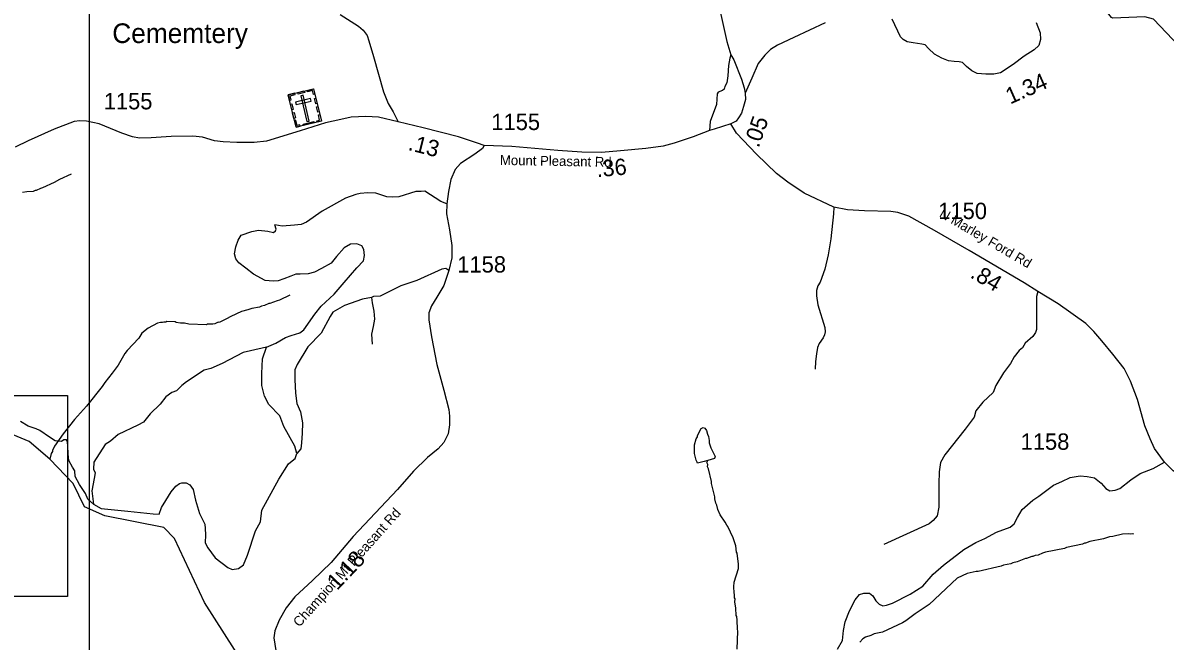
# Model space of a CAD drawing. Extents: x 1248089 to 1457196, y 820910 to 988753.
# Drawn here: x 1300259 to 1308985, y 868837 to 873561 of the extents above; entities that cross this region are included whole.
import ezdxf

# ---------------------------------------------------------------- set-up
doc = ezdxf.new("R2010")
doc.units = 0
for name, color, linetype in [('Exist Cultural Cemetery CELL', 7, 'Continuous'), ('Exist Hydrographic Creek Single Shore', 7, 'Continuous'), ('Exist Hydrographic Misc Water Feature', 7, 'Continuous'), ('Exist Road Non-System Type 51', 7, 'Continuous'), ('Exist Road Secondary Structure Standard Bridge Number Label', 7, 'Continuous'), ('Exist Road Secondary Type 41 Attributed', 7, 'Continuous'), ('Exist Road Secondary Type 51 Attributed', 7, 'Continuous'), ('Exist Road Secondary Type 51 Label', 7, 'Continuous'), ('Map Preparation Inset Cut Line', 7, 'Continuous'), ('Prop GRAU CAT1 Cell', 7, 'Continuous'), ('Prop Lane Lines', 7, 'Continuous'), ('Prop ROW RW Lines', 7, 'Continuous')]:
    doc.layers.add(name, color=color, linetype=linetype)

msp = doc.modelspace()

# ---------------------------------------------------------------- linework, layer by layer
at = {"layer": 'Exist Cultural Cemetery CELL'}
for points in [[(1302286.7, 873011), (1302480.3, 873057.3), (1302539.5, 872809.6), (1302345.9, 872763.3)], [(1302296.8, 872968.8), (1302307.8, 872971.5), (1302300.3, 873002.8), (1302339.8, 873012.2), (1302337.2, 873023), (1302286.7, 873011)], [(1302358.7, 873028.2), (1302409.1, 873040.2), (1302411.8, 873029.1), (1302361.4, 873017.1)], [(1302399.5, 873007.8), (1302381.4, 873003.5), (1302428.5, 872806.2), (1302446.7, 872810.6)], [(1302490.5, 873015.1), (1302479.4, 873012.5), (1302472, 873043.8), (1302432.5, 873034.3), (1302429.9, 873045.2), (1302480.4, 873057.2)], [(1302314, 872896.7), (1302303.9, 872938.8), (1302315, 872941.5), (1302325.1, 872899.4)], [(1302342.2, 872954.3), (1302346.6, 872936.1), (1302461.1, 872963.5), (1302456.7, 872981.6)], [(1302496.4, 872941.4), (1302486.3, 872983.5), (1302497.4, 872986.1), (1302507.4, 872944)], [(1302511.7, 872877.3), (1302501.6, 872919.4), (1302512.7, 872922), (1302522.8, 872879.9)], [(1302329.6, 872831.3), (1302319.5, 872873.5), (1302330.6, 872876.1), (1302340.7, 872834)], [(1302507.3, 872801.9), (1302504.6, 872813.1), (1302526, 872818.2), (1302516.6, 872857.5), (1302527.5, 872860.1), (1302539.5, 872809.6)], [(1302378.1, 872771.1), (1302375.4, 872782.2), (1302354, 872777.1), (1302344.6, 872816.4), (1302333.8, 872813.8), (1302345.8, 872763.3)], [(1302399.1, 872787.8), (1302481.7, 872807.6), (1302484.3, 872796.5), (1302401.8, 872776.8)]]:
    msp.add_lwpolyline(points, close=True, dxfattribs=at)
at = {"layer": 'Exist Hydrographic Creek Single Shore'}
for points in [[(1309154.5, 873303.6), (1309141.3, 873330.9), (1308897.3, 873588.6), (1308830.3, 873606.4), (1308585.6, 873596.3), (1308575.8, 873602.6), (1308466.6, 873740.7), (1308388.7, 873762), (1308206.5, 873839.3), (1307897, 874073.3)], [(1303093.8, 867350), (1302639.5, 867652), (1302176.1, 868162.3), (1302105.2, 868413.3), (1301646.2, 869131.6), (1301416.3, 869622.1), (1301335.3, 869705.8), (1300886.2, 869793.6), (1300730.2, 869862.4), (1300642.2, 870041.4), (1300465.1, 870227.2), (1300308.2, 870363.3), (1300060.1, 870463.4), (1299993.2, 870454.9), (1300014.2, 870303.5), (1300085.2, 870095.2), (1300074.2, 870003.6), (1300006.2, 869939.2), (1299907.2, 869974.1), (1299596.2, 870256.1), (1299386.1, 870519.6), (1299117.4, 870730.1), (1298692.6, 870997)]]:
    msp.add_lwpolyline(points, dxfattribs=at)
at = {"layer": 'Exist Hydrographic Misc Water Feature'}
for points in [[(1300628.4, 872404.8), (1300539.5, 872364.8), (1300498.9, 872341.8), (1300410, 872299.9), (1300393.9, 872296.3), (1300361.5, 872281), (1300353.5, 872281.2), (1300337.3, 872273.5), (1300289.3, 872270.6), (1300257.1, 872263.5)], [(1302299.7, 871479.8), (1302218.8, 871441.6), (1302202.7, 871438), (1302146.2, 871415.4), (1302138.2, 871415.5), (1302105.8, 871400.3), (1302081.7, 871396.8), (1302065.6, 871389.2), (1302009.3, 871378.6), (1301977, 871367.3), (1301928.8, 871356.4), (1301847.9, 871318.3), (1301815.5, 871299.1), (1301758.8, 871272.5), (1301750.8, 871272.7), (1301726.7, 871261.2), (1301710.6, 871257.6), (1301670.6, 871258.5), (1301662.5, 871254.7), (1301526.5, 871257.9), (1301494.7, 871266.6), (1301462.8, 871267.3), (1301430.9, 871272.1), (1301423, 871276.2), (1301359, 871277.8), (1301350.9, 871274), (1301334.9, 871274.4), (1301326.8, 871270.5), (1301310.8, 871270.9), (1301288.7, 871265.5), (1301215.9, 871229.2), (1301167, 871190.3), (1301144.1, 871150.9), (1301055.9, 871056.9), (1301037.4, 871033.4), (1300987.4, 870946.5), (1300942, 870883.6), (1300884.4, 870812.9), (1300863.7, 870781.5), (1300746.3, 870632.3), (1300654, 870530.5), (1300567.5, 870420.5), (1300501.4, 870326), (1300484.7, 870294.5), (1300484.4, 870286.5), (1300476.1, 870270.7), (1300465.1, 870227.2)], [(1305490.9, 870217.8), (1305463.2, 870209.8), (1305412.1, 870195.7), (1305409.1, 870205.1), (1305403.4, 870219.2), (1305388.7, 870271.6), (1305390.1, 870335.5), (1305403.1, 870383.2), (1305411.5, 870399), (1305411.6, 870407), (1305441, 870462.3), (1305455.1, 870470), (1305469, 870463.6), (1305482.6, 870445.4), (1305487.9, 870417.2), (1305495.6, 870401), (1305502.8, 870368.9), (1305502.5, 870352.9), (1305513.6, 870312.6), (1305548.1, 870247.8), (1305543.7, 870231.9), (1305490.9, 870217.8)], [(1305716.9, 868776.1), (1305721.9, 868912), (1305718.3, 868928.1), (1305715.8, 868996.1), (1305712.5, 869024.2), (1305708.7, 869032.3), (1305705.9, 869088.3), (1305699, 869136.4), (1305699.5, 869160.4), (1305695.7, 869168.5), (1305696.3, 869192.5), (1305692.6, 869206.7), (1305689.6, 869250.6), (1305692.5, 869288.6), (1305724.8, 869391.8), (1305725.5, 869423.8), (1305715.4, 869508), (1305711.5, 869516.1), (1305704.7, 869564.3), (1305686.1, 869626.7), (1305644.1, 869713.6), (1305636.2, 869721.8), (1305624.8, 869746.1), (1305586, 869803.1), (1305567, 869843.4), (1305559.7, 869875.6), (1305552.1, 869891.8), (1305544.8, 869923.9), (1305545.1, 869939.9), (1305519.4, 870040.5), (1305519.8, 870056.5), (1305498, 870153), (1305490.3, 870169.2), (1305490.7, 870185.2), (1305485.1, 870201.3), (1305490.9, 870217.8)], [(1308747, 869655), (1308739, 869657.2), (1308723, 869653.6), (1308707, 869655.9), (1308659.1, 869655), (1308586.6, 869636.8), (1308560.5, 869633.4), (1308514.2, 869618.4), (1308409.7, 869596.9), (1308377.4, 869585.7), (1308369.4, 869585.8), (1308353.2, 869578.2), (1308232.6, 869553.1), (1308216.4, 869545.4), (1308071.8, 869516.8), (1308047.7, 869509.4), (1308015.3, 869494.1), (1307991.2, 869490.8), (1307975.1, 869483.1), (1307967.1, 869483.3), (1307926.7, 869468.2), (1307918.7, 869468.4), (1307854.1, 869442), (1307821.9, 869434.7), (1307805.7, 869427.1), (1307749.5, 869416.4), (1307733.3, 869408.7), (1307556.5, 869369), (1307540.5, 869369.3), (1307472.1, 869352.9), (1307397.3, 869316.7), (1307182.7, 869115.7), (1307075, 869044.3), (1307003.9, 868992), (1306979.5, 868976.5), (1306825.9, 868906.2), (1306761.6, 868891.6), (1306737.3, 868880.2), (1306697, 868867.1), (1306674.7, 868853.7), (1306652.2, 868830.2)]]:
    msp.add_lwpolyline(points, dxfattribs=at)
at = {"layer": 'Exist Road Non-System Type 51'}
for points in [[(1305666.4, 873317.5), (1305659.2, 873290.7), (1305649.4, 873234.9), (1305644.6, 873157.2), (1305637.3, 873103.7), (1305622.8, 873074.6), (1305615.5, 873055.2), (1305603.3, 873043), (1305569.4, 873030.9), (1305562.1, 873018.7), (1305559.6, 872977.4), (1305557.2, 872936.1), (1305508.7, 872807.4), (1305503.8, 872739.4)], [(1303498.4, 872178.3), (1303450.8, 872197), (1303330.2, 872275.1), (1303301.9, 872272.7), (1303261.7, 872272.7), (1303131.7, 872232.5), (1303082.1, 872227.8), (1303039.5, 872232.5), (1302954.5, 872258.5), (1302895.4, 872263.3), (1302836.3, 872256.2), (1302803.2, 872249.1), (1302722.8, 872220.7), (1302545.6, 872121.3), (1302425.1, 872038.6), (1302384.9, 872019.6), (1302335.3, 872014.9), (1302240.7, 872007.8), (1302184, 872017.3)], [(1306455.4, 872152.8), (1306450.5, 872102.9), (1306431.6, 871910.6), (1306409.9, 871788.7), (1306385.6, 871679.1), (1306349, 871580.2), (1306331.4, 871550.4), (1306322, 871516.6), (1306320.6, 871474.6), (1306331.4, 871405.5), (1306384.3, 871233), (1306388.3, 871199.1), (1306382.9, 871176.1), (1306373.4, 871153.1), (1306342.3, 871111.1), (1306330.1, 871081.3), (1306322, 871032.6), (1306315.3, 870973), (1306311.2, 870914.4)], [(1302121.3, 871083.5), (1302191.6, 871113.1), (1302264.9, 871155.7), (1302309.8, 871172.3), (1302373.6, 871193.5), (1302404.3, 871214.8), (1302489.4, 871335.5), (1302539.1, 871396.9), (1302636, 871486.8), (1302713.9, 871576.7), (1302810.8, 871690.2), (1302862.3, 871743.5), (1302869.4, 871783.7), (1302864.6, 871828.7), (1302848.1, 871857), (1302810.3, 871873.6), (1302763, 871868.9), (1302713.4, 871842.8), (1302654.3, 871776.6), (1302614.1, 871724.6), (1302540.9, 871684.4), (1302486.5, 871656), (1302439.2, 871644.2), (1302377.8, 871641.8), (1302344.7, 871641.8), (1302306.9, 871625.3), (1302252.5, 871604), (1302210, 871589.8), (1302172.2, 871587.4), (1302110.7, 871592.1), (1302020.9, 871641.8), (1301961.8, 871686.7), (1301909.8, 871727), (1301886.2, 871757.7), (1301876.7, 871795.5), (1301886.2, 871849.9), (1301902.7, 871899.6), (1301926.4, 871937.4), (1302009.1, 871965.8), (1302058.7, 871977.7), (1302129.6, 871968.2), (1302174.5, 871958.7), (1302188.7, 871970.6), (1302193.4, 871984.7), (1302184, 872017.3)], [(1303512.1, 871667.7), (1303491.1, 871682.8), (1303460.4, 871678), (1303268.9, 871592.9), (1303146, 871550.3), (1302987.7, 871472.3), (1302938, 871469.9), (1302921.5, 871462.8), (1302926.2, 871422.6), (1302940.4, 871358.8), (1302945.1, 871297.3), (1302935.7, 871240.5), (1302921.5, 871181.4), (1302926.2, 871105.7)], [(1302921.5, 871462.8), (1302853, 871448.6), (1302715.9, 871401.3), (1302626.1, 871349.3), (1302607.2, 871318.5), (1302538.6, 871190.8), (1302437, 871084.4), (1302354.3, 870949.6), (1302335.7, 870910.5), (1302335.7, 870837.1), (1302342.8, 870730.7), (1302352.3, 870652.7), (1302380.6, 870588.8), (1302394.8, 870506), (1302392.4, 870425.6), (1302387.7, 870352.3), (1302383, 870307.4), (1302351.9, 870269.9)], [(1308011.6, 871507.5), (1308001.5, 871468.9), (1308001.5, 871379.5), (1308003.5, 871286.1), (1308003.5, 871219.1), (1307995.4, 871194.7), (1307975.1, 871164.2), (1307916.2, 871113.4), (1307895.9, 871078.9), (1307869.5, 871056.6), (1307833, 871009.9), (1307802.6, 870959.1), (1307749.8, 870888), (1307690.9, 870790.5), (1307670.6, 870735.7), (1307593.5, 870662.5), (1307538.7, 870595.5), (1307526.5, 870548.8), (1307457.5, 870455.4), (1307301.6, 870259.4), (1307269.1, 870202.5), (1307258.9, 870129.4), (1307256.9, 870038), (1307256.9, 869861.3), (1307242.7, 869794.3), (1307214.3, 869757.7), (1307182.1, 869732.4), (1306835, 869576)], [(1302121.3, 871083.5), (1301998.4, 871055.1), (1301941.7, 871043.3), (1301781, 870958.1), (1301695.9, 870920.3), (1301643.9, 870908.4), (1301509.2, 870818.6), (1301473.7, 870790.2), (1301433.6, 870750), (1301398.1, 870735.8), (1301350.8, 870702.7), (1301308.3, 870648.3), (1301232.7, 870572.6), (1301180.7, 870511.1), (1301138.1, 870487.5), (1300986.9, 870416.5), (1300927.8, 870364.5), (1300887.6, 870338.5), (1300800.2, 870203.6), (1300797.8, 870151.6), (1300812, 870123.2), (1300804.9, 870078.3), (1300786, 869986.1), (1300797.8, 869884.4)], [(1300797.8, 869884.4), (1300856.9, 869851.2), (1301060.1, 869830), (1301253.9, 869808.7), (1301301.2, 869806.3), (1301317.8, 869858.3), (1301350.8, 869910.4), (1301391, 869976.6), (1301426.5, 870021.5), (1301454.8, 870040.5), (1301473.7, 870045.2), (1301506.8, 870045.2), (1301535.2, 870031), (1301558.8, 869995.5), (1301577.7, 869912.7), (1301608.5, 869811), (1301648.6, 869730.6), (1301652.8, 869696.8), (1301655.2, 869649.5), (1301652.8, 869588), (1301671.7, 869550.2), (1301728.4, 869472.1), (1301825.3, 869398.8), (1301858.4, 869384.6), (1301905.7, 869391.7), (1301943.5, 869420.1), (1301974.2, 869493.4), (1302035.7, 869680.3), (1302073.5, 869748.8), (1302085.3, 869836.4), (1302215.3, 870075.2), (1302288.1, 870191.8), (1302316.5, 870215.5), (1302340.1, 870232), (1302351.9, 870269.9), (1302335.4, 870326.7), (1302252.7, 870478), (1302221.9, 870558.4), (1302139.2, 870645.9), (1302103.8, 870709.8), (1302084.9, 870790.2), (1302084.9, 870882.5), (1302089.6, 870993.6), (1302121.3, 871083.5)], [(1300797.8, 869884.4), (1300756.4, 869922.1), (1300737.5, 869964.7), (1300692.6, 870033.3), (1300659.5, 870094.8), (1300654.8, 870137.3), (1300638.3, 870165.7), (1300609.9, 870217.7), (1300605.2, 870267.4), (1300602.8, 870328.9), (1300600.5, 870357.3), (1300593.4, 870373.8), (1300572.1, 870373.8), (1300553.2, 870362), (1300505.9, 870366.7), (1300463.4, 870395.1), (1300387.8, 870447.2), (1300361.8, 870459), (1300300.3, 870480.3), (1300241.2, 870515.7)]]:
    msp.add_lwpolyline(points, dxfattribs=at)
at = {"layer": 'Exist Road Secondary Structure Standard Bridge Number Label'}
msp.add_lwpolyline([(1296884.5, 870713.3), (1300600.4, 870713.3), (1300600.4, 869176.9), (1296884.5, 869176.9)], close=True, dxfattribs=at)
at = {"layer": 'Exist Road Secondary Type 41 Attributed'}
for points in [[(1306389.1, 873561.8), (1306148.1, 873448.6), (1306024.6, 873390.2), (1305970.4, 873356.3), (1305928.3, 873314.2), (1305876.8, 873249.1), (1305826.6, 873137.7), (1305776.6, 873022.7)], [(1308000.3, 873564.4), (1308031.5, 873484.3), (1308032.8, 873432.7), (1308020.6, 873387.9), (1307984, 873354), (1307907.2, 873306.9), (1307823.4, 873243.2), (1307728.5, 873178), (1307675.6, 873168.5), (1307615.9, 873168.5), (1307548.1, 873174), (1307507.4, 873194.3), (1307466.7, 873226.9), (1307438.2, 873258.1), (1307412.4, 873263.5), (1307374.5, 873264.9), (1307331.1, 873270.3), (1307279.5, 873292.1), (1307222.5, 873320.6), (1307177.8, 873365.4), (1307150.7, 873392.5), (1307125.6, 873399), (1307060.5, 873408.5), (1307015.7, 873416.6), (1306984.5, 873432.9), (1306962.8, 873453.3), (1306900.5, 873589)], [(1306482.4, 868775.9), (1306519.3, 868842.1), (1306529, 868918), (1306540.7, 868984.2), (1306573.8, 869067.9), (1306616.6, 869151.6), (1306649.7, 869194.4), (1306682.7, 869204.2), (1306725.5, 869202.2), (1306752.8, 869182.8), (1306774.2, 869143.8), (1306801.4, 869120.5), (1306828.6, 869106.8), (1306855.9, 869110.7), (1306902.5, 869126.3), (1307036.8, 869196.4), (1307135.3, 869255.9), (1307213.1, 869347.4), (1307290.9, 869417.5), (1307446.5, 869536.3), (1307538, 869590.8), (1307608, 869621.9), (1307696.9, 869669.6), (1307802, 869706.6), (1307831.1, 869731.9), (1307856.4, 869780.6), (1307893.4, 869842.9), (1307975.1, 869913), (1308019.8, 869944.1), (1308132.7, 870029.8), (1308194.9, 870057), (1308258.4, 870087.6), (1308336.2, 870099.3), (1308388.7, 870095.4), (1308445.2, 870085.7), (1308495.7, 870044.8), (1308532.7, 870001.9), (1308563.8, 869986.4), (1308602.7, 869990.3), (1308639.7, 870003.9), (1308723.3, 870068.1), (1308795.3, 870118.7), (1308894.5, 870155.7), (1308981.2, 870204.6)], [(1310441.6, 868803.4), (1310014.9, 869126), (1309792.2, 869312.5), (1309653.7, 869485.8), (1309556.8, 869621.9), (1309349, 869924), (1309299.5, 869978.4), (1309205.5, 870039.5), (1309047.2, 870136.9), (1308981.2, 870204.6)]]:
    msp.add_lwpolyline(points, dxfattribs=at)
at = {"layer": 'Exist Road Secondary Type 51 Attributed'}
for points in [[(1306468.8, 874627.1), (1306390.2, 874602.7), (1306322.3, 874570.1), (1306186.7, 874476.4), (1306058.5, 874371.3), (1305992, 874284.4), (1305906.6, 874167.7), (1305844.2, 874091.7), (1305787.6, 874050.2), (1305751, 874036.6), (1305684.5, 874020.3), (1305619.4, 873987.7), (1305585.5, 873960.6), (1305559.7, 873926.6), (1305555.6, 873887.3), (1305552.9, 873816.7), (1305558, 873753.9), (1305574.6, 873694.5), (1305635.6, 873418.4), (1305666.4, 873317.5), (1305691.2, 873277.2), (1305749.4, 873131.3), (1305769.8, 873063.4), (1305776.6, 873022.7)], [(1302682.7, 873624.3), (1302823.2, 873535.8), (1302859.4, 873503.9), (1302888, 873464.8), (1302902.3, 873424.5), (1302938.7, 873304.8), (1303014, 873033.4), (1303050.4, 872943.5), (1303086.7, 872881.5), (1303127, 872804.7)], [(1305776.6, 873022.7), (1305778.9, 872975.4), (1305765.4, 872921.1), (1305747.7, 872870.9), (1305726, 872835.6), (1305708.4, 872808.5), (1305667.7, 872788.1)], [(1303127, 872804.7), (1302976.9, 872841.1), (1302878.7, 872845.2), (1302767.5, 872839.8), (1302688.8, 872823.5), (1302572.1, 872797.7), (1302378.2, 872735.3), (1302121.2, 872656.5), (1302024.9, 872645.7), (1301894.7, 872645.7), (1301790.2, 872651.1), (1301722.4, 872660.6), (1301631.5, 872687.8), (1301556.9, 872694.6), (1301392.3, 872693.2), (1301239, 872682.3), (1301149.5, 872681), (1301095.3, 872690.5), (1301015.2, 872717.6), (1300843, 872788.2), (1300745.3, 872808.6), (1300693.8, 872812.6), (1300651.7, 872805.9), (1300499, 872748.1), (1300299.6, 872659.9), (1300200.6, 872611)], [(1303783.6, 872624.5), (1303732.5, 872640.4), (1303587.3, 872690.6), (1303317.4, 872759.9), (1303127, 872804.7)], [(1305667.7, 872788.1), (1305539.9, 872749), (1305503.8, 872739.4), (1305380.5, 872689.7), (1305234, 872640.8), (1305149.9, 872619.1), (1305018.4, 872601.4), (1304825.8, 872583.8), (1304680.2, 872570.2), (1304529.6, 872572.9), (1304346.5, 872585.2), (1304170.2, 872601.5), (1303993.8, 872616.4), (1303783.6, 872624.5)], [(1308981.2, 870204.6), (1308904.6, 870308), (1308870, 870382.2), (1308829, 870480.6), (1308773, 870682), (1308721.8, 870823.9), (1308671, 870920.5), (1308585.2, 871029.5), (1308502.7, 871130.2), (1308441.7, 871202.8), (1308378.2, 871264.7), (1308167.1, 871413.2), (1308011.6, 871507.5), (1307908.2, 871575), (1307488.5, 871821.7), (1307223, 871975.2), (1307026.7, 872084.1), (1306942.6, 872112.2), (1306889.9, 872120.4), (1306687.9, 872124.7), (1306557.6, 872133), (1306455.4, 872152.8), (1306227.8, 872260.1), (1306102.4, 872342.6), (1306016.6, 872408.6), (1305863.3, 872557.2), (1305709.9, 872718.9), (1305667.7, 872788.1)], [(1303783.6, 872624.5), (1303770.8, 872600.8), (1303712.4, 872558), (1303603.5, 872485.9), (1303562.6, 872439.2), (1303527.6, 872363.3), (1303510.1, 872271.8), (1303498.4, 872178.3), (1303494.5, 872100.5), (1303517.9, 871979.2), (1303535.4, 871858.5), (1303535.4, 871765), (1303512.1, 871667.7), (1303475.1, 871554.8), (1303420.8, 871464.3), (1303379.9, 871398.1), (1303360.5, 871345.5), (1303360.5, 871291), (1303379.9, 871162.5), (1303420.8, 870950.3), (1303475.2, 870755), (1303512.2, 870607), (1303518, 870556.4), (1303518, 870490.2), (1303508.3, 870420.1), (1303475.2, 870353.9), (1303432.4, 870307.2), (1303351.1, 870239.8), (1303242.2, 870134.6), (1303121.6, 869994.5), (1302781.6, 869637.2), (1302614.3, 869438.7), (1302472.7, 869299.3), (1302336.6, 869174.7), (1302270.4, 869091), (1302215.9, 868997.6), (1302182.9, 868915.8), (1302175.1, 868863.2), (1302190.7, 868765.9)]]:
    msp.add_lwpolyline(points, dxfattribs=at)
at = {"layer": 'Map Preparation Inset Cut Line'}
msp.add_lwpolyline([(1313026.2, 867658.5), (1300766.9, 867658.5), (1300766.9, 889680.3), (1313026.2, 889680.3)], close=True, dxfattribs=at)

# ---------------------------------------------------------------- texts
at = {"layer": 'Exist Road Secondary Type 51 Label'}
for s, rotation, p in [('Mount Pleasant Rd', 359.00436, (1303903, 872475.2)), ('N Marley Ford Rd', 329.64056, (1307254.3, 872083.5)), ('Champion Mt Pleasant Rd', 48.20639, (1302371.6, 868939.4))]:
    msp.add_text(s, height=75, rotation=rotation, dxfattribs=at).set_placement(p)
at = {"layer": 'Prop GRAU CAT1 Cell'}
for s, rotation, p in [('1.34', 23.97963, (1307801.2, 872936.4)), ('.05', 70.65546, (1305879.9, 872601)), ('.13', 345.61465, (1303195.8, 872590.5)), ('.36', 5.32211, (1304645.3, 872380.9)), ('.84', 329.54687, (1307488.9, 871619.4)), ('1.18', 46.423, (1302659.2, 869219.6))]:
    msp.add_text(s, height=125, rotation=rotation, dxfattribs=at).set_placement(p)
at = {"layer": 'Prop Lane Lines'}
for s, p in [('1155', (1300877, 872899.9)), ('1155', (1303838.1, 872741.8)), ('1150', (1307252.3, 872061.7)), ('1158', (1303577.9, 871652.9)), ('1158', (1307881.6, 870298.9))]:
    msp.add_text(s, height=125, dxfattribs=at).set_placement(p)
at = {"layer": 'Prop ROW RW Lines'}
msp.add_text('Cememtery', height=150, dxfattribs=at).set_placement((1300942, 873406.7))

doc.saveas('drawing.dxf')
